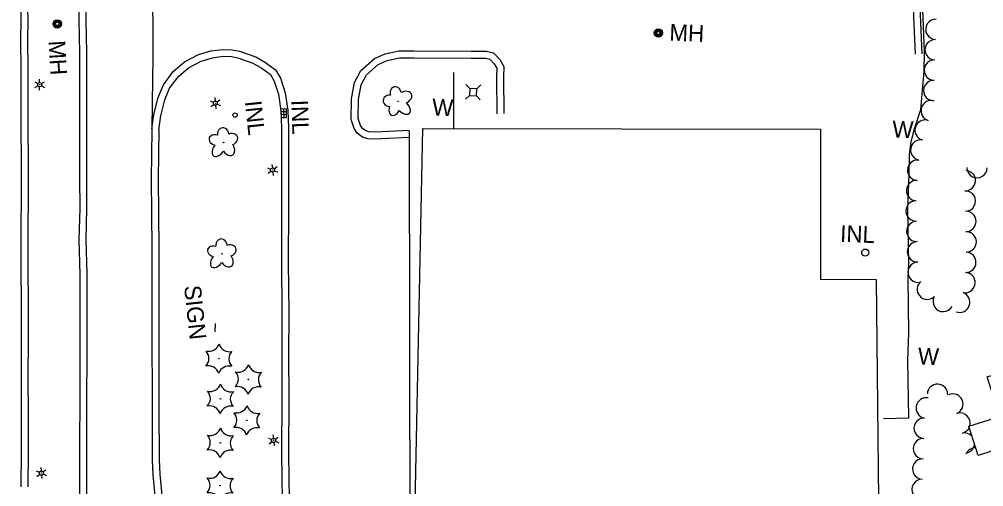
# Model space of a CAD drawing. Extents: x 588843 to 2552415, y 180129 to 269402.
# Drawn here: x 605541.1 to 605887.5, y 183667.2 to 183834.9 of the extents above; entities that cross this region are included whole.
import ezdxf

# ---------------------------------------------------------------- set-up
doc = ezdxf.new("R2010")
doc.units = 0
for name, color, linetype in [('E_BLD', 7, 'Continuous'), ('E_DRN', 7, 'Continuous'), ('E_DRN_Text', 7, 'Continuous'), ('E_DWY', 7, 'Continuous'), ('E_LAND_TreeLine_P', 7, 'Continuous'), ('E_LAND_Vegetation', 7, 'Continuous'), ('E_LTG', 7, 'Continuous'), ('E_RDWY', 7, 'Continuous'), ('E_RDWY_C_and_G', 7, 'Continuous'), ('E_SGN', 7, 'Continuous'), ('E_SGN_Text', 7, 'Continuous'), ('E_UTL_AG_Bold', 7, 'Continuous'), ('E_UTL_MH', 7, 'Continuous'), ('E_UTL_MH_Text', 7, 'Continuous'), ('E_WAL', 7, 'Continuous'), ('E_WAL_Text', 7, 'Continuous')]:
    doc.layers.add(name, color=color, linetype=linetype)

# ---------------------------------------------------------------- blocks, each defined once
blk = doc.blocks.new('LPOL_3')
at = {"layer": 'E_LTG'}
for p, q in [((-13.1, 0), (-4.9, 0)), ((-2.5, 4.3), (-6.6, 11.4)), ((2.5, 4.3), (6.6, 11.4)), ((4.9, 0), (13.1, 0)), ((-6.6, -11.4), (-2.5, -4.3)), ((6.6, -11.4), (2.5, -4.3))]:
    blk.add_line(p, q, dxfattribs=at)
for radius in [4.92, 4.92, 4.92, 0.41]:
    blk.add_circle((0, 0), radius, dxfattribs=at)
blk = doc.blocks.new('INLT_73')
at = {"layer": 'E_DRN_Text'}
blk.add_text('INL', height=39.37, dxfattribs=at).set_placement((-36.2, -19.7))
blk = doc.blocks.new('DTRE_3')
at = {"layer": 'E_LAND_Vegetation'}
blk.add_circle((-0.6, 0), 0.601, dxfattribs=at)
for centre, major_axis, ratio in [((-6.1, 17.5), (4.5, -16.3), 0.782863), ((13.3, 9), (-17.3, -9.6), 0.691916), ((-19.3, 0.5), (16.2, -0.4), 0.832022), ((-8.2, -17.2), (5.9, 15.9), 0.716896), ((11.6, -12.2), (-16.4, 15), 0.560249)]:
    blk.add_ellipse(centre, major_axis=major_axis, ratio=ratio, start_param=1.570796, end_param=4.712389, dxfattribs=at)
blk = doc.blocks.new('INLO_2')
at = {"layer": 'E_DRN'}
for p, q in [((6.6, -13.1), (6.6, 0)), ((13.1, -13.1), (13.1, 0)), ((19.7, -6.6), (0, -6.6))]:
    blk.add_line(p, q, dxfattribs=at)
blk.add_lwpolyline([(0, -13.1), (19.7, -13.1), (19.7, 0), (0, 0)], close=True, dxfattribs=at)
blk = doc.blocks.new('INLT_74')
at = {"layer": 'E_DRN_Text'}
blk.add_text('INL', height=39.37, dxfattribs=at).set_placement((-36.2, -19.7))
blk = doc.blocks.new('CTRE_3')
at = {"layer": 'E_LAND_Vegetation'}
blk.add_circle((0, 0), 0.733, dxfattribs=at)
for centre, start, end in [((-39.3, 29.4), 280.2067, 5.9716), ((5.9, 49), 220.2113, 305.9762), ((45.4, 19.3), 160.2113, 245.9762), ((-45.4, -19.3), 340.2113, 65.9762), ((39.5, -29.6), 100.2511, 185.9272), ((-5.9, -49), 40.2113, 125.9762)]:
    blk.add_arc(centre, 25.8, start, end, dxfattribs=at)
blk = doc.blocks.new('SIGN_2')
at = {"layer": 'E_SGN'}
blk.add_text('SIGN', height=39.37, dxfattribs=at).set_placement((-56.1, -19.7))
blk = doc.blocks.new('MHO_2')
at = {"layer": 'E_UTL_MH'}
for centre, radius in [((0.3, -0.4), 9.84), ((0.3, -0.4), 7.98), ((0.2, -0.5), 6.35), ((0.1, -0.5), 3.97)]:
    blk.add_circle(centre, radius, dxfattribs=at)
blk = doc.blocks.new('MHT_2')
at = {"layer": 'E_UTL_MH_Text'}
blk.add_text('MH', height=39.37, dxfattribs=at).set_placement((-32.2, -19.7))
blk = doc.blocks.new('W_14_1')
at = {"layer": 'E_WAL_Text'}
blk.add_text('W', height=39.4, dxfattribs=at).set_placement((-14.6, -19.7))
blk = doc.blocks.new('INLT_79')
at = {"layer": 'E_DRN_Text'}
blk.add_text('INL', height=39.37, dxfattribs=at).set_placement((-36.2, -19.7))
blk = doc.blocks.new('PED_2')
at = {"layer": 'E_UTL_AG_Bold'}
for p, q in [((-8.2, 8.2), (-17.5, 17.5)), ((8.2, 8.2), (17.5, 17.5)), ((-8.2, -8.2), (-17.5, -17.5)), ((8.2, -8.2), (17.5, -17.5))]:
    blk.add_line(p, q, dxfattribs=at)
blk.add_lwpolyline([(-8.2, -8.2), (8.2, -8.2), (8.2, 8.2), (-8.2, 8.2)], close=True, dxfattribs=at)

msp = doc.modelspace()

# ---------------------------------------------------------------- linework, layer by layer
at = {"layer": 'E_BLD'}
for points in [[(605686.16, 183795.74), (605828.95, 183795.52), (605828.87, 183741.58), (605848.92, 183741.55), (605850.17, 183617.14), (605721.73, 183617.36), (605721.72, 183612.86), (605683.25, 183612.92), (605683.31, 183651.19), (605683.32, 183660.86), (605686.06, 183795.71), (605686.16, 183795.65)], [(605899.77, 183710.1), (605907.6, 183685.37), (605885.49, 183678.38), (605882.18, 183688.85), (605893.28, 183692.36), (605888.77, 183706.62)]]:
    msp.add_lwpolyline(points, close=True, dxfattribs=at)
at = {"layer": 'E_DRN'}
for centre, radius in [((605618.62, 183800.51), 0.77), ((605844.96, 183751.18), 1.28)]:
    msp.add_circle(centre, radius, dxfattribs=at)
at = {"layer": 'E_DWY'}
for points in [[(605853.65, 184077.45), (605855.03, 184038.75), (605855.68, 184015.56), (605856.92, 183979.82), (605859.91, 183890.61), (605862.84, 183822.44)], [(605856.14, 184077.54), (605857.53, 184038.83), (605858.18, 184015.63), (605859.42, 183979.91), (605862.41, 183890.7), (605865.34, 183822.54)], [(605588.72, 183795.54), (605589.48, 183800.79), (605591.01, 183806.85), (605592.9, 183811.37), (605596.39, 183816.12), (605600.42, 183819.58), (605605.44, 183822.24), (605609.92, 183823.57), (605614.1, 183824.12), (605617.62, 183823.99), (605620.23, 183823.44), (605626.01, 183821.42), (605629.56, 183819.44), (605633.18, 183816.79), (605634.98, 183813.72), (605636.63, 183808.55), (605637.54, 183802.23), (605637.77, 183795.9), (605637.74, 183783.25), (605637.76, 183767.03), (605637.73, 183747.78), (605637.88, 183729.74), (605637.85, 183713.96), (605637.87, 183699.22), (605637.8, 183679), (605638, 183662.2)], [(605681.22, 183792.51), (605668.83, 183791.9), (605666.27, 183792), (605664.34, 183792.56), (605662.52, 183794.03), (605661.37, 183795.74), (605660.36, 183798.92), (605660.43, 183806.35), (605661.52, 183812.26), (605663.8, 183816.54), (605668.66, 183820.83), (605672.5, 183822.51), (605677.42, 183823.63), (605682.78, 183823.63), (605703.41, 183823.44), (605708.95, 183823.44), (605711.38, 183822.86), (605713.7, 183820.5), (605715.13, 183818), (605714.98, 183814.14), (605715.17, 183801.06)], [(605591.19, 183795.18), (605591.94, 183800.3), (605593.39, 183806.06), (605595.09, 183810.13), (605598.23, 183814.41), (605601.84, 183817.5), (605606.39, 183819.91), (605610.45, 183821.11), (605614.21, 183821.62), (605617.31, 183821.5), (605619.56, 183821.02), (605624.98, 183819.13), (605628.21, 183817.33), (605631.29, 183815.08), (605632.68, 183812.7), (605634.18, 183807.99), (605635.05, 183802.01), (605635.27, 183795.86), (605635.24, 183783.25), (605635.26, 183767.03), (605635.23, 183747.77), (605635.38, 183729.73), (605635.35, 183713.96), (605635.37, 183699.22), (605635.3, 183678.99), (605635.5, 183662.18)], [(605681.1, 183795.01), (605668.81, 183794.4), (605666.67, 183794.48), (605665.52, 183794.82), (605664.38, 183795.74), (605663.65, 183796.84), (605662.86, 183799.3), (605662.93, 183806.11), (605663.9, 183811.43), (605665.79, 183814.96), (605670.02, 183818.69), (605673.28, 183820.13), (605677.7, 183821.13), (605682.76, 183821.13), (605703.39, 183820.94), (605708.65, 183820.94), (605710.1, 183820.59), (605711.69, 183818.97), (605712.6, 183817.38), (605712.48, 183814.17), (605712.67, 183801.03)], [(605681.1, 183794.91), (605681.36, 183647.26)]]:
    msp.add_lwpolyline(points, dxfattribs=at)
at = {"layer": 'E_LAND_TreeLine_P'}
for centre, start, end in [((605870.35, 183831.31), 87.8426, 267.8426), ((605870.08, 183823.98), 87.8426, 267.8426), ((605869.8, 183816.66), 87.8426, 267.8426), ((605869.53, 183809.34), 87.8426, 267.8426), ((605868.65, 183802.12), 72.5875, 252.5875), ((605866.46, 183795.13), 72.5875, 252.5875), ((605864.89, 183787.99), 80.0273, 260.0273), ((605863.8, 183780.75), 86.9746, 266.9746), ((605885.13, 183781.67), 178.8304, 358.8304), ((605880.92, 183777.01), 267.8426, 87.8426), ((605863.42, 183773.43), 86.9746, 266.9746), ((605880.93, 183769.68), 271.3461, 91.3461), ((605863.22, 183766.11), 91.8962, 271.8962), ((605881.09, 183762.36), 270.9647, 90.9647), ((605863.47, 183758.79), 91.8962, 271.8962), ((605881.21, 183755.03), 270.9647, 90.9647), ((605863.71, 183751.47), 91.8962, 271.8962), ((605881.08, 183747.71), 267.8426, 87.8426), ((605863.95, 183744.15), 91.8962, 271.8962), ((605880.81, 183740.39), 267.8426, 87.8426), ((605867.25, 183738.05), 131.801, 311.801), ((605878.87, 183733.38), 250.6012, 70.6012), ((605872.97, 183733.64), 151.2776, 331.2776), ((605870.93, 183700.3), 357.8426, 177.8426), ((605866.86, 183695.41), 78.962, 258.962), ((605876.46, 183696.81), 293.4836, 113.4836), ((605866.13, 183688.14), 87.8426, 267.8426), ((605879, 183689.96), 344.0304, 104.5419), ((605879, 183689.96), 284.5419, 334.7842), ((605865.86, 183680.82), 87.8426, 267.8426), ((605880.61, 183682.82), 42.9411, 100.9766), ((605884.5, 183677.45), 87.9639, 158.306), ((605880.61, 183682.82), 280.9766, 352.1963), ((605865.58, 183673.5), 87.8426, 267.8426), ((605865.38, 183666.17), 88.6729, 268.6729)]:
    msp.add_arc(centre, 3.66, start, end, dxfattribs=at)
at = {"layer": 'E_RDWY'}
msp.add_lwpolyline([(605587.87, 183857.66), (605588.65, 183845.93), (605589.1, 183834.09), (605589.12, 183821.22), (605588.82, 183805.07)], dxfattribs=at)
at = {"layer": 'E_RDWY_C_and_G'}
for points in [[(605561.79, 183854.75), (605562.24, 183846.44), (605562.54, 183834.44), (605562.69, 183823), (605562.72, 183808.49), (605562.78, 183792.49), (605562.76, 183777.9), (605562.79, 183767.04)], [(605564.29, 183854.88), (605564.74, 183846.54), (605565.04, 183834.49), (605565.19, 183823.01), (605565.22, 183808.5), (605565.28, 183792.5), (605565.26, 183777.9), (605565.29, 183767.05)], [(605541.82, 183667.16), (605541.86, 183679.99), (605541.87, 183693.14), (605541.83, 183706.12), (605541.92, 183720.4), (605541.85, 183731.38), (605541.82, 183747.02), (605541.75, 183759.25), (605541.92, 183771.86), (605541.9, 183783.19), (605541.79, 183796.62), (605541.79, 183806.04), (605541.76, 183817.12), (605541.7, 183827.18), (605541.77, 183834.99), (605541.6, 183842.08), (605541.09, 183851.07)], [(605544.32, 183667.15), (605544.36, 183679.99), (605544.37, 183693.14), (605544.33, 183706.12), (605544.42, 183720.4), (605544.35, 183731.39), (605544.32, 183747.03), (605544.25, 183759.24), (605544.42, 183771.84), (605544.4, 183783.2), (605544.29, 183796.63), (605544.29, 183806.04), (605544.26, 183817.13), (605544.2, 183827.18), (605544.27, 183835.01), (605544.1, 183842.18), (605543.59, 183851.21)], [(605588.82, 183805.07), (605588.69, 183795.2), (605588.51, 183777.66), (605588.73, 183752.76), (605588.73, 183724.66), (605588.77, 183695.27), (605588.85, 183676.72), (605589.05, 183671.5), (605590.38, 183657.38), (605592.68, 183633.28), (605595.34, 183608.01), (605597.23, 183588.45), (605600.3, 183558.62), (605601.82, 183546.48), (605603.52, 183538.58), (605605.84, 183530.62), (605611.01, 183518.77), (605615.42, 183511.46), (605621.03, 183504.45), (605626.15, 183499.45)], [(605591.19, 183795.18), (605591.01, 183777.66), (605591.23, 183752.77), (605591.23, 183724.66), (605591.27, 183695.28), (605591.35, 183676.77), (605591.54, 183671.67), (605592.86, 183657.61), (605595.17, 183633.53), (605597.82, 183608.26), (605599.72, 183588.7), (605602.78, 183558.9), (605604.28, 183546.9), (605605.95, 183539.2), (605608.19, 183531.47), (605613.24, 183519.92), (605617.47, 183512.9), (605622.89, 183506.13), (605627.89, 183501.23)], [(605562.79, 183767.04), (605562.5, 183755.83), (605562.83, 183743.34), (605562.87, 183727.89), (605562.82, 183713.79), (605562.79, 183698.92), (605562.78, 183682.17), (605562.78, 183663.51)], [(605565.29, 183766.97), (605565, 183755.83), (605565.33, 183743.38), (605565.37, 183727.89), (605565.32, 183713.78), (605565.29, 183698.92), (605565.28, 183682.16), (605565.28, 183663.51)]]:
    msp.add_lwpolyline(points, dxfattribs=at)
at = {"layer": 'E_SGN'}
msp.add_line((605611.5, 183722.74), (605611.52, 183725.78), dxfattribs=at)
at = {"layer": 'E_WAL'}
for points in [[(605866.17, 183816.31), (605866.24, 183823.31), (605863.94, 183881.03), (605858.55, 184050.8), (605857.7, 184074.58)], [(605697.07, 183815.76), (605697.08, 183795.72)], [(605851.54, 183691.58), (605860.61, 183691.82), (605860.31, 183712.47), (605860.59, 183722.29), (605860.36, 183742.16), (605860.64, 183747.11), (605860.31, 183766.78), (605860.69, 183779.33), (605860.86, 183786.43), (605861.42, 183790.88), (605862.67, 183795.61), (605864.97, 183802.53), (605866.17, 183816.31)]]:
    msp.add_lwpolyline(points, dxfattribs=at)

# ---------------------------------------------------------------- block references
at = {"layer": 'E_DRN', "xscale": 0.1524003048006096, "yscale": 0.1524003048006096, "rotation": 92.02569437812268}
msp.add_blockref('INLO_2', (605635.14, 183799.64), dxfattribs=at)
at = {"layer": 'E_DRN_Text', "xscale": 0.1524003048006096}
for name, p, yscale, rotation in [('INLT_73', (605625.68, 183800.27), 0.1524003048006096, -83.89702633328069), ('INLT_74', (605641.97, 183800.49), 0.15240030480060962, -87.9743056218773), ('INLT_79', (605841.49, 183757.84), 0.15240030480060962, -2.1573839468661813)]:
    msp.add_blockref(name, p, dxfattribs=dict(at, yscale=yscale, rotation=rotation))
at = {"layer": 'E_LAND_Vegetation', "xscale": 0.1524003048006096}
for name, p, yscale, rotation in [('DTRE_3', (605677.17, 183805.47), 0.15240030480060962, -2.1573839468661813), ('DTRE_3', (605614.52, 183790.6), 0.1524003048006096, -83.89702633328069), ('DTRE_3', (605613.94, 183750.66), 0.1524003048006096, -83.89702633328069), ('CTRE_3', (605612.79, 183713.1), 0.1524003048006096, -83.89702633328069), ('CTRE_3', (605623.38, 183705.64), 0.1524003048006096, -83.89702633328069), ('CTRE_3', (605613.31, 183698.68), 0.1524003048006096, -83.89702633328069), ('CTRE_3', (605622.81, 183690.97), 0.1524003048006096, -83.89702633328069), ('CTRE_3', (605613.3, 183682.91), 0.1524003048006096, -83.89702633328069), ('CTRE_3', (605613.2, 183667.54), 0.1524003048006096, -83.89702633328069)]:
    msp.add_blockref(name, p, dxfattribs=dict(at, yscale=yscale, rotation=rotation))
at = {"layer": 'E_LTG', "xscale": 0.1524003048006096}
for p, yscale, rotation in [((605548.4, 183811.45), 0.15240030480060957, -29.84516293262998), ((605611.53, 183804.8), 0.1524003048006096, -83.89702633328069), ((605632.07, 183780.83), 0.1524003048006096, -83.89702633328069), ((605632.43, 183683.75), 0.1524003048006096, -83.89702633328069), ((605548.99, 183672.02), 0.1524003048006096, -83.89702633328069)]:
    msp.add_blockref('LPOL_3', p, dxfattribs=dict(at, yscale=yscale, rotation=rotation))
at = {"layer": 'E_SGN_Text', "xscale": 0.1524003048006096, "yscale": 0.1524003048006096, "rotation": -83.89702633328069}
msp.add_blockref('SIGN_2', (605604.17, 183730.96), dxfattribs=at)
at = {"layer": 'E_UTL_AG_Bold', "xscale": 0.1524003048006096, "yscale": 0.15240030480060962, "rotation": -2.1573839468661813}
msp.add_blockref('PED_2', (605704.11, 183808.78), dxfattribs=at)
at = {"layer": 'E_UTL_MH', "xscale": 0.1524003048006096, "yscale": 0.15240030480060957}
for p, rotation in [((605554.79, 183833.29), -86.50358613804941), ((605770.62, 183830.04), 24.468201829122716)]:
    msp.add_blockref('MHO_2', p, dxfattribs=dict(at, rotation=rotation))
at = {"layer": 'E_UTL_MH_Text', "xscale": 0.1524003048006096}
for p, yscale, rotation in [((605779.55, 183830.06), 0.15240030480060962, -2.1573839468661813), ((605554.86, 183822.42), 0.15240030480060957, -86.50358613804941)]:
    msp.add_blockref('MHT_2', p, dxfattribs=dict(at, yscale=yscale, rotation=rotation))
at = {"layer": 'E_WAL_Text', "xscale": 0.1524003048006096, "yscale": 0.15240030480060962, "rotation": -2.1573839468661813}
for p in [(605691.64, 183803.31), (605856.92, 183795.43), (605866.11, 183714)]:
    msp.add_blockref('W_14_1', p, dxfattribs=at)

doc.saveas('drawing.dxf')
